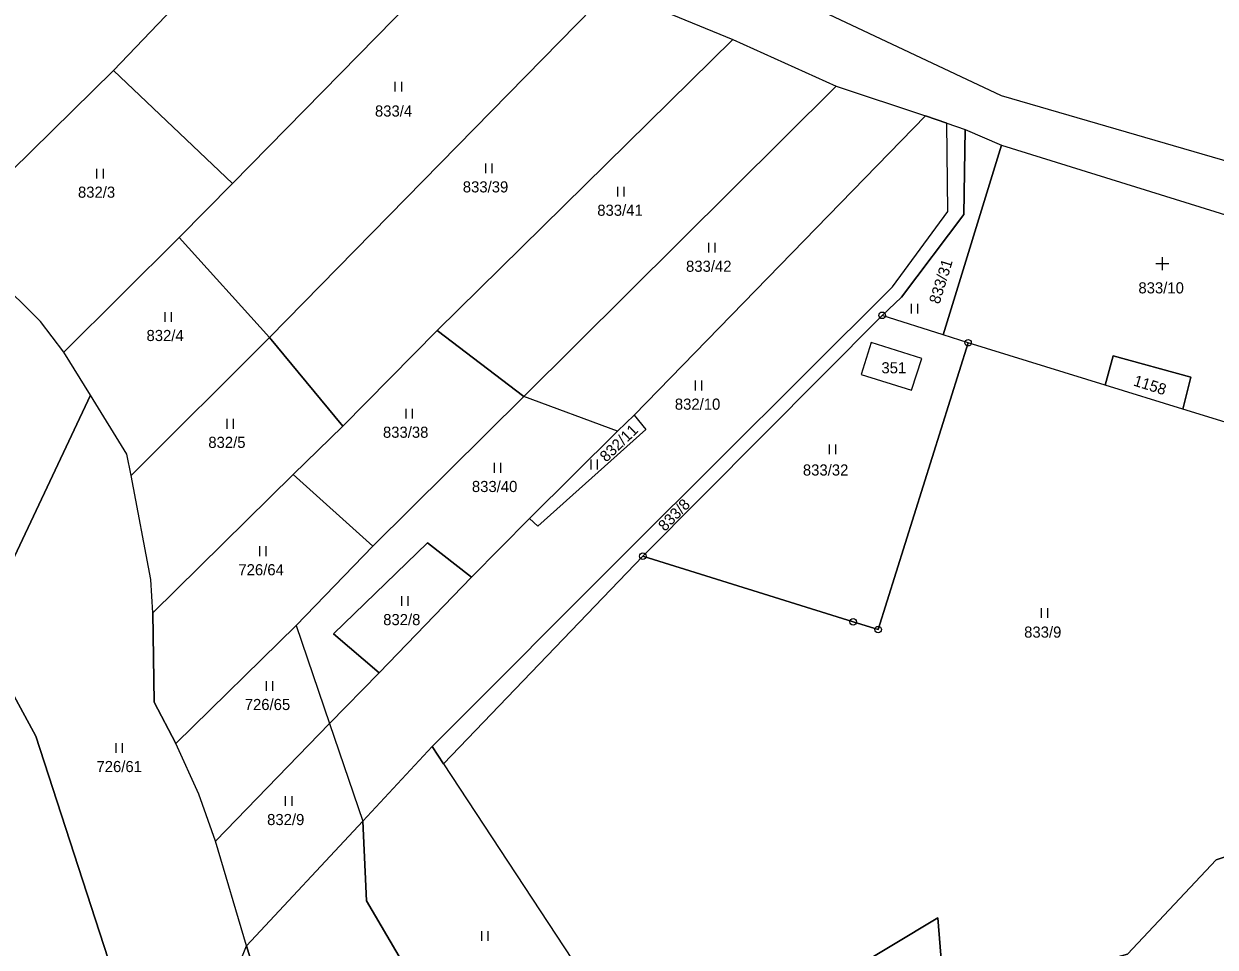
# Model space of a CAD drawing. Extents: x -654083 to -650132, y -1099819 to -1096699.
# Drawn here: x -652854.1 to -652672, y -1098490.3 to -1098349.3 of the extents above; entities that cross this region are included whole.
import ezdxf

# ---------------------------------------------------------------- set-up
doc = ezdxf.new("R2010")
doc.units = 0
for name, color, linetype in [('Geodetické body', 7, 'Continuous'), ('Obvody jako plochy', 7, 'Continuous'), ('Parcelní čísla', 7, 'Continuous'), ('Značky kultur', 7, 'Continuous')]:
    doc.layers.add(name, color=color, linetype=linetype)

msp = doc.modelspace()

# ---------------------------------------------------------------- linework, layer by layer
at = {"layer": 'Geodetické body'}
for centre, radius in [((-652722.89, -1098393.8), 0.5), ((-652722.89, -1098393.8), 0.001), ((-652709.75, -1098397.98), 0.5), ((-652709.75, -1098397.98), 0.001), ((-652759.46, -1098430.59), 0.5), ((-652759.46, -1098430.59), 0.001), ((-652727.3, -1098440.63), 0.5), ((-652727.3, -1098440.63), 0.001), ((-652723.48, -1098441.82), 0.5), ((-652723.48, -1098441.82), 0.001)]:
    msp.add_circle(centre, radius, dxfattribs=at)
at = {"layer": 'Obvody jako plochy'}
for points in [[(-652631.34, -1098381.55), (-652704.64, -1098360.24), (-652738.94, -1098344.05), (-652737.17, -1098341.14), (-652773.8, -1098320.71), (-652795.83, -1098304.08), (-652826.4, -1098281.98), (-652836.28, -1098271.18), (-652854.98, -1098250.17), (-652884.09, -1098215.25), (-652902.43, -1098194.12), (-652909.24, -1098188.18), (-652940.14, -1098193.04), (-652950.77, -1098179.85)], [(-652631.34, -1098381.55), (-652704.64, -1098360.24), (-652738.94, -1098344.05), (-652775.06, -1098328.39), (-652799.6, -1098313.75), (-652815.48, -1098303.64), (-652830.12, -1098293.65), (-652844.84, -1098282.35), (-652857.68, -1098271.98), (-652868.73, -1098263.07), (-652900.37, -1098234.02), (-652912.62, -1098224.07), (-652913.77, -1098223.08), (-652916.99, -1098226.37), (-652906.36, -1098239.36), (-652885.98, -1098257.7), (-652877.27, -1098264.75), (-652851.14, -1098285.4), (-652827.73, -1098303.86), (-652806.27, -1098319.89), (-652807.57, -1098321.29), (-652783.73, -1098334.44), (-652764.36, -1098343.95), (-652745.73, -1098351.66)], [(-652745.73, -1098351.66), (-652729.91, -1098358.79), (-652716.26, -1098363.3), (-652713.01, -1098364.42), (-652710.2, -1098365.42), (-652704.63, -1098367.78), (-652643.16, -1098386.92)]]:
    msp.add_lwpolyline(points, dxfattribs=at)
for points in [[(-652835.7, -1098318.88), (-652830.7, -1098322.66), (-652827.9, -1098324.65), (-652817.74, -1098332.66), (-652840.43, -1098356.41), (-652865.49, -1098380.98), (-652870.21, -1098371.41), (-652884.12, -1098349.03), (-652844.78, -1098318.24), (-652840.78, -1098314.79)], [(-652783.73, -1098334.44), (-652822.22, -1098373.63), (-652840.43, -1098356.41), (-652817.74, -1098332.66), (-652807.57, -1098321.29)], [(-652764.36, -1098343.95), (-652816.55, -1098397.21), (-652830.35, -1098381.91), (-652822.22, -1098373.63), (-652783.73, -1098334.44)], [(-652745.73, -1098351.66), (-652790.93, -1098396.12), (-652805.36, -1098410.75), (-652816.55, -1098397.21), (-652764.36, -1098343.95)], [(-652729.91, -1098358.79), (-652777.65, -1098406.18), (-652790.93, -1098396.12), (-652745.73, -1098351.66)], [(-652840.43, -1098356.41), (-652822.22, -1098373.63), (-652830.35, -1098381.91), (-652848, -1098399.43), (-652851.59, -1098394.74), (-652865.49, -1098380.98)], [(-652729.91, -1098358.79), (-652716.26, -1098363.3), (-652760.79, -1098409.05), (-652763.34, -1098411.49), (-652777.65, -1098406.18)], [(-652716.26, -1098363.3), (-652760.79, -1098409.05), (-652758.99, -1098411.25), (-652775.54, -1098426), (-652776.81, -1098424.83), (-652785.66, -1098433.83), (-652799.78, -1098448.44), (-652807.36, -1098456.19), (-652802.3, -1098471.09), (-652791.68, -1098459.68), (-652761.39, -1098429.39), (-652721.3, -1098389.43), (-652712.84, -1098377.95), (-652713.01, -1098364.42)], [(-652710.2, -1098365.42), (-652710.38, -1098378.41), (-652719.92, -1098391.04), (-652722.89, -1098393.8), (-652759.46, -1098430.59), (-652789.97, -1098462.34), (-652791.68, -1098459.68), (-652761.39, -1098429.39), (-652721.3, -1098389.43), (-652712.84, -1098377.95), (-652713.01, -1098364.42)], [(-652704.63, -1098367.78), (-652713.57, -1098396.8), (-652722.89, -1098393.8), (-652719.92, -1098391.04), (-652710.38, -1098378.41), (-652710.2, -1098365.42)], [(-652704.63, -1098367.78), (-652643.16, -1098386.92), (-652651.86, -1098415.85), (-652676.91, -1098408.12), (-652675.67, -1098403.23), (-652687.55, -1098399.98), (-652688.78, -1098404.45), (-652709.75, -1098397.98), (-652713.57, -1098396.8)], [(-652848, -1098399.43), (-652851.59, -1098394.74), (-652865.49, -1098380.98), (-652870.21, -1098371.41), (-652883.3, -1098401.85), (-652860.99, -1098442.13), (-652843.92, -1098406.01)], [(-652816.55, -1098397.21), (-652837.7, -1098418.25), (-652838.36, -1098414.99), (-652843.92, -1098406.01), (-652848, -1098399.43), (-652830.35, -1098381.91)], [(-652728.41, -1098494.29), (-652714.37, -1098485.84), (-652713.29, -1098499.17), (-652685.38, -1098491.4), (-652671.82, -1098477.02), (-652667.54, -1098475.57), (-652641.04, -1098388.64), (-652638.12, -1098389.25), (-652614.62, -1098394.13), (-652588.09, -1098398.68), (-652559.94, -1098399.93), (-652559.53, -1098399.2), (-652587.6, -1098395.75), (-652614.36, -1098392.06), (-652643.16, -1098386.92), (-652651.86, -1098415.85), (-652676.91, -1098408.12), (-652688.78, -1098404.45), (-652709.75, -1098397.98), (-652723.48, -1098441.82), (-652727.3, -1098440.63), (-652759.46, -1098430.59), (-652789.97, -1098462.34), (-652760.41, -1098507.23)], [(-652759.46, -1098430.59), (-652727.3, -1098440.63), (-652723.48, -1098441.82), (-652709.75, -1098397.98), (-652713.57, -1098396.8), (-652722.89, -1098393.8)], [(-652790.93, -1098396.12), (-652777.65, -1098406.18), (-652800.76, -1098429.07), (-652812.94, -1098418.13), (-652805.36, -1098410.75)], [(-652812.94, -1098418.13), (-652834.38, -1098439.26), (-652834.71, -1098434.17), (-652837.7, -1098418.25), (-652816.55, -1098397.21), (-652805.36, -1098410.75)], [(-652716.83, -1098400.41), (-652724.54, -1098397.97), (-652726.08, -1098402.85), (-652718.37, -1098405.25)], [(-652716.83, -1098400.41), (-652724.54, -1098397.97), (-652726.08, -1098402.85), (-652718.37, -1098405.25)], [(-652716.83, -1098400.41), (-652724.54, -1098397.97), (-652726.08, -1098402.85), (-652718.37, -1098405.25)], [(-652687.55, -1098399.98), (-652675.67, -1098403.23), (-652676.91, -1098408.12), (-652688.78, -1098404.45)], [(-652834.21, -1098452.89), (-652834.38, -1098439.26), (-652834.71, -1098434.17), (-652837.7, -1098418.25), (-652838.36, -1098414.99), (-652843.92, -1098406.01), (-652860.99, -1098442.13), (-652852.29, -1098458.12), (-652832.08, -1098520.17), (-652820.05, -1098490.16), (-652824.83, -1098474.15), (-652827.35, -1098466.95), (-652830.86, -1098459.21)], [(-652807.36, -1098456.19), (-652799.78, -1098448.44), (-652806.79, -1098442.44), (-652792.39, -1098428.55), (-652785.66, -1098433.83), (-652776.81, -1098424.83), (-652763.34, -1098411.49), (-652777.65, -1098406.18), (-652800.76, -1098429.07), (-652812.47, -1098441.18)], [(-652775.54, -1098426), (-652776.81, -1098424.83), (-652763.34, -1098411.49), (-652760.79, -1098409.05), (-652758.99, -1098411.25)], [(-652830.86, -1098459.21), (-652812.47, -1098441.18), (-652800.76, -1098429.07), (-652812.94, -1098418.13), (-652834.38, -1098439.26), (-652834.21, -1098452.89)], [(-652785.66, -1098433.83), (-652792.39, -1098428.55), (-652806.79, -1098442.44), (-652799.78, -1098448.44)], [(-652812.47, -1098441.18), (-652807.36, -1098456.19), (-652824.83, -1098474.15), (-652827.35, -1098466.95), (-652830.86, -1098459.21)], [(-652832.08, -1098520.17), (-652852.29, -1098458.12), (-652860.99, -1098442.13), (-652898.03, -1098520.27), (-652894.58, -1098521.17), (-652834.8, -1098526.96)], [(-652807.36, -1098456.19), (-652802.3, -1098471.09), (-652820.05, -1098490.16), (-652824.83, -1098474.15)], [(-652791.68, -1098459.68), (-652789.97, -1098462.34), (-652760.41, -1098507.23), (-652781.04, -1098518.5), (-652801.74, -1098483.24), (-652802.3, -1098471.09)], [(-652802.3, -1098471.09), (-652801.74, -1098483.24), (-652781.04, -1098518.5), (-652760.41, -1098507.23), (-652751.94, -1098518.37), (-652783.97, -1098527.81), (-652785.55, -1098528.16), (-652803.63, -1098512.03), (-652817.07, -1098500.04), (-652820.05, -1098490.16)], [(-652694.73, -1098502.53), (-652679.4, -1098495.58), (-652671.23, -1098491.91), (-652664.98, -1098490.67), (-652634.74, -1098485.26), (-652614.2, -1098480.89), (-652608.7, -1098479.62), (-652605.25, -1098472.56), (-652626.03, -1098473.62), (-652646.8, -1098474.59), (-652667.54, -1098475.57), (-652671.82, -1098477.02), (-652685.38, -1098491.4), (-652713.29, -1098499.17), (-652714.37, -1098485.84), (-652728.41, -1098494.29), (-652760.41, -1098507.23), (-652751.94, -1098518.37), (-652727.05, -1098512.36), (-652707.01, -1098507.59)], [(-652817.07, -1098500.04), (-652803.63, -1098512.03), (-652811.29, -1098531.32), (-652825.66, -1098527.85), (-652829.72, -1098527.45), (-652832.08, -1098520.17), (-652820.05, -1098490.16)]]:
    msp.add_lwpolyline(points, close=True, dxfattribs=at)
at = {"layer": 'Značky kultur'}
for p, q in [((-652797.37, -1098358.11), (-652797.37, -1098359.61)), ((-652796.34, -1098359.61), (-652796.34, -1098358.11)), ((-652783.53, -1098370.58), (-652783.53, -1098372.08)), ((-652782.51, -1098372.08), (-652782.51, -1098370.58)), ((-652842.99, -1098371.4), (-652842.99, -1098372.9)), ((-652841.96, -1098372.9), (-652841.96, -1098371.4)), ((-652763.35, -1098374.16), (-652763.35, -1098375.66)), ((-652762.33, -1098375.66), (-652762.33, -1098374.16)), ((-652749.41, -1098382.72), (-652749.41, -1098384.22)), ((-652748.39, -1098384.22), (-652748.39, -1098382.72)), ((-652680.06, -1098384.9), (-652680.06, -1098386.9)), ((-652681.06, -1098385.9), (-652679.06, -1098385.9)), ((-652718.47, -1098392.02), (-652718.47, -1098393.52)), ((-652717.45, -1098393.52), (-652717.45, -1098392.02)), ((-652832.58, -1098393.29), (-652832.58, -1098394.79)), ((-652831.56, -1098394.79), (-652831.56, -1098393.29)), ((-652751.48, -1098403.78), (-652751.48, -1098405.28)), ((-652750.45, -1098405.28), (-652750.45, -1098403.78)), ((-652795.71, -1098408.07), (-652795.71, -1098409.57)), ((-652794.69, -1098409.57), (-652794.69, -1098408.07)), ((-652823.09, -1098409.62), (-652823.09, -1098411.12)), ((-652822.07, -1098411.12), (-652822.07, -1098409.62)), ((-652730.97, -1098413.52), (-652730.97, -1098415.02)), ((-652729.95, -1098415.02), (-652729.95, -1098413.52)), ((-652782.19, -1098416.36), (-652782.19, -1098417.86)), ((-652781.17, -1098417.86), (-652781.17, -1098416.36)), ((-652767.44, -1098415.83), (-652767.44, -1098417.33)), ((-652766.42, -1098417.33), (-652766.42, -1098415.83)), ((-652818.06, -1098429.08), (-652818.06, -1098430.58)), ((-652817.04, -1098430.58), (-652817.04, -1098429.08)), ((-652796.37, -1098436.71), (-652796.37, -1098438.21)), ((-652795.34, -1098438.21), (-652795.34, -1098436.71)), ((-652698.57, -1098438.52), (-652698.57, -1098440.02)), ((-652697.55, -1098440.02), (-652697.55, -1098438.52)), ((-652817.05, -1098449.68), (-652817.05, -1098451.18)), ((-652816.03, -1098451.18), (-652816.03, -1098449.68)), ((-652840.07, -1098459.16), (-652840.07, -1098460.66)), ((-652839.05, -1098460.66), (-652839.05, -1098459.16)), ((-652814.14, -1098467.26), (-652814.14, -1098468.76)), ((-652813.11, -1098468.76), (-652813.11, -1098467.26)), ((-652784.14, -1098487.88), (-652784.14, -1098489.38)), ((-652783.11, -1098489.38), (-652783.11, -1098487.88))]:
    msp.add_line(p, q, dxfattribs=at)

# ---------------------------------------------------------------- texts
at = {"layer": 'Parcelní čísla'}
for s, p in [('833/4', (-652800.43, -1098363.43)), ('832/3', (-652845.84, -1098375.83)), ('833/39', (-652787, -1098375.02)), ('833/41', (-652766.44, -1098378.59)), ('833/42', (-652752.87, -1098387.15)), ('833/10', (-652683.7, -1098390.45)), ('832/4', (-652835.36, -1098397.73)), ('351', (-652722.99, -1098402.66)), ('832/10', (-652754.58, -1098408.22)), ('833/38', (-652799.21, -1098412.51)), ('832/5', (-652825.91, -1098414.06)), ('833/32', (-652735, -1098418.28)), ('833/40', (-652785.61, -1098420.8)), ('726/64', (-652821.31, -1098433.52)), ('832/8', (-652799.17, -1098441.14)), ('833/9', (-652701.17, -1098443.05)), ('726/65', (-652820.34, -1098454.11)), ('726/61', (-652843.01, -1098463.59)), ('832/9', (-652816.92, -1098471.69))]:
    msp.add_text(s, height=1.7, dxfattribs=at).set_placement(p)
for s, rotation, p in [('833/31', 72.774, (-652714.13, -1098392.18)), ('1158', 342.558, (-652684.58, -1098404.5)), ('832/11', 43.731, (-652765.07, -1098416.32)), ('833/8', 45.513, (-652756.09, -1098426.91))]:
    msp.add_text(s, height=1.7, rotation=rotation, dxfattribs=at).set_placement(p)

doc.saveas('drawing.dxf')
